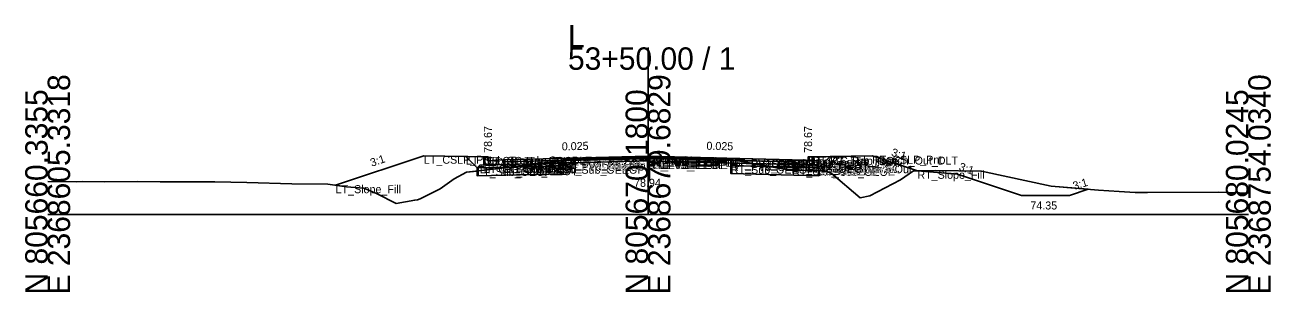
# Model space of a CAD drawing. Extents: x -26 to 8153, y -10 to 9520.
# Drawn here: x 4997.2 to 5152.8, y 1490.3 to 1523.6 of the extents above; entities that cross this region are included whole.
import ezdxf

# ---------------------------------------------------------------- set-up
doc = ezdxf.new("R2010")
doc.units = 0
for name, color, linetype in [('Exist CMT Pavement', 7, 'Continuous'), ('Exist Cross Section Cell', 7, 'Continuous'), ('Exist XS Center Line Elevation Label', 7, 'Continuous'), ('Exist XS Ground Line', 7, 'Continuous'), ('Prop CMT Conc Surface', 7, 'Continuous'), ('Prop CMT Concrete Structures', 7, 'Continuous'), ('Prop CMT Ditch DDE', 7, 'Continuous'), ('Prop CMT Pvmt Course 1', 7, 'Continuous'), ('Prop CMT Pvmt Course 1 CG', 7, 'Continuous'), ('Prop CMT Pvmt Course 1 Wedge', 7, 'Continuous'), ('Prop CMT Pvmt Course 2', 7, 'Continuous'), ('Prop CMT Pvmt Course 2 Wedge', 7, 'Continuous'), ('Prop CMT Pvmt Course 3', 7, 'Continuous'), ('Prop CMT Pvmt Course 3 Wedge', 7, 'Continuous'), ('Prop CMT Pvmt Surface', 7, 'Continuous'), ('Prop CMT Pvmt Wedge Surface 1', 7, 'Continuous'), ('Prop CMT Pvmt Wedge Surface 2', 7, 'Continuous'), ('Prop CMT Pvmt Wedge Surface 3', 7, 'Continuous'), ('Prop CMT Shallow Undercut', 7, 'Continuous'), ('Prop CMT Shallow Undercut Boundary', 7, 'Continuous'), ('Prop CMT Slope Grass', 7, 'Continuous'), ('Prop CMT Subgrade Earthwork', 7, 'Continuous'), ('Prop XS Earthwork Shape', 7, 'Continuous'), ('Prop XS Hydro Elevations', 7, 'Continuous'), ('Prop XS SE Text', 7, 'Continuous'), ('Prop XS Side Slope Text', 7, 'Continuous'), ('Prop XS Subgrade Earthwork', 7, 'Continuous'), ('Scratch_Level_2', 7, 'Continuous'), ('Scratch_Level_6', 7, 'Continuous')]:
    doc.layers.add(name, color=color, linetype=linetype)

msp = doc.modelspace()

# ---------------------------------------------------------------- linework, layer by layer
at = {"layer": 'Exist CMT Pavement'}
for p, q in [((5064.38, 1506.71), (5068.7, 1506.81)), ((5068.7, 1506.81), (5074.62, 1506.95)), ((5074.62, 1506.95), (5075, 1506.94)), ((5075, 1506.94), (5079.17, 1506.9)), ((5079.17, 1506.9), (5085.35, 1506.85))]:
    msp.add_line(p, q, dxfattribs=at)
at = {"layer": 'Exist Cross Section Cell'}
for p, q in [((5075, 1500), (5075, 1520.84)), ((5000, 1500), (5075, 1500)), ((5075, 1500), (5150, 1500))]:
    msp.add_line(p, q, dxfattribs=at)
at = {"layer": 'Exist XS Ground Line'}
for p, q in [((5053.82, 1505.42), (5064.38, 1506.71)), ((5064.38, 1506.71), (5068.7, 1506.81)), ((5068.7, 1506.81), (5074.62, 1506.95)), ((5074.62, 1506.95), (5075, 1506.94)), ((5075, 1506.94), (5079.17, 1506.9)), ((5079.17, 1506.9), (5085.35, 1506.85)), ((5085.35, 1506.85), (5092.61, 1505.55)), ((5092.61, 1505.55), (5096.75, 1505.42)), ((5108.15, 1505.43), (5110.96, 1505.47)), ((5110.96, 1505.47), (5116.66, 1505.38)), ((5000, 1504.12), (5003.58, 1504.08)), ((5003.58, 1504.08), (5004.37, 1504.11)), ((5004.37, 1504.11), (5007.14, 1504.07)), ((5007.14, 1504.07), (5011.17, 1504.12)), ((5011.17, 1504.12), (5014.06, 1504.08)), ((5014.06, 1504.08), (5018.13, 1504.08)), ((5018.13, 1504.08), (5020.88, 1504.04)), ((5020.88, 1504.04), (5024.9, 1503.96)), ((5024.9, 1503.96), (5030.49, 1503.82)), ((5049.02, 1503.18), (5050.79, 1504.43)), ((5050.79, 1504.43), (5052.34, 1505.27)), ((5052.34, 1505.27), (5053.82, 1505.42)), ((5096.75, 1505.42), (5097.36, 1505.34)), ((5097.36, 1505.34), (5097.87, 1505.16)), ((5097.87, 1505.16), (5101.49, 1502.08)), ((5102.71, 1502.31), (5106.53, 1504.29)), ((5106.53, 1504.29), (5108.15, 1505.43)), ((5116.66, 1505.38), (5125.35, 1503.51)), ((5030.49, 1503.82), (5034.99, 1503.79)), ((5034.99, 1503.79), (5037.34, 1503.44)), ((5037.34, 1503.44), (5039.48, 1503.29)), ((5039.48, 1503.29), (5041.06, 1502.62)), ((5041.06, 1502.62), (5043.53, 1501.36)), ((5046.53, 1501.96), (5049.02, 1503.18)), ((5125.35, 1503.51), (5131.27, 1503.02)), ((5131.27, 1503.02), (5133.87, 1502.84)), ((5133.87, 1502.84), (5135.86, 1502.74)), ((5135.86, 1502.74), (5137.39, 1502.72)), ((5137.39, 1502.72), (5146.22, 1502.76)), ((5146.22, 1502.76), (5148.91, 1502.67)), ((5148.91, 1502.67), (5150, 1502.63)), ((5043.53, 1501.36), (5045.85, 1501.78)), ((5045.85, 1501.78), (5046.22, 1501.8)), ((5046.22, 1501.8), (5046.53, 1501.96)), ((5101.49, 1502.08), (5102.71, 1502.31))]:
    msp.add_line(p, q, dxfattribs=at)
at = {"layer": 'Prop CMT Conc Surface'}
for points in [[(5055, 1506.67), (5055, 1507.17), (5054.5, 1507.17)], [(5095, 1506.67), (5095, 1507.17), (5095.5, 1507.17)], [(5057, 1506.8), (5055, 1506.67)], [(5093, 1506.8), (5095, 1506.67)]]:
    msp.add_lwpolyline(points, dxfattribs=at)
at = {"layer": 'Prop CMT Concrete Structures'}
for points in [[(5057, 1506.8), (5055, 1506.67), (5055, 1507.17), (5054.5, 1507.17)], [(5054.5, 1507.17), (5054.5, 1506.16), (5057, 1506.22)], [(5093, 1506.8), (5095, 1506.67), (5095, 1507.17), (5095.5, 1507.17)], [(5095.5, 1507.17), (5095.5, 1506.16), (5093, 1506.22)], [(5057, 1506.22), (5057, 1506.8)], [(5093, 1506.22), (5093, 1506.8)]]:
    msp.add_lwpolyline(points, dxfattribs=at)
at = {"layer": 'Prop CMT Ditch DDE'}
for p, q in [((5113.65, 1505.02), (5108.65, 1505.44)), ((5121.65, 1502.35), (5113.65, 1505.02)), ((5121.65, 1502.35), (5127.65, 1502.35)), ((5129.98, 1503.13), (5127.65, 1502.35))]:
    msp.add_line(p, q, dxfattribs=at)
at = {"layer": 'Prop CMT Pvmt Course 1'}
for points in [[(5075, 1507.25), (5057, 1506.8)], [(5064.38, 1506.86), (5075, 1507.13)], [(5075, 1507), (5075, 1507.25)], [(5075, 1507.25), (5093, 1506.8)], [(5075, 1507), (5075, 1507.25)], [(5075, 1507.13), (5075, 1507), (5075, 1507)], [(5085.35, 1506.87), (5075, 1507.13)], [(5075, 1507.13), (5075, 1507), (5075, 1507)], [(5057, 1506.8), (5057, 1506.55)], [(5057, 1506.55), (5064.38, 1506.74)], [(5064.38, 1506.74), (5064.38, 1506.86)], [(5085.35, 1506.74), (5085.35, 1506.87)], [(5093, 1506.55), (5085.35, 1506.74)], [(5093, 1506.8), (5093, 1506.55)]]:
    msp.add_lwpolyline(points, dxfattribs=at)
at = {"layer": 'Prop CMT Pvmt Course 1 CG'}
for points in [[(5057, 1506.22), (5054, 1506.14), (5053.66, 1505.8)], [(5053.66, 1505.8), (5057, 1505.89)], [(5057, 1505.89), (5057, 1506.22)], [(5093, 1506.22), (5096, 1506.14), (5096.34, 1505.8)], [(5093, 1505.89), (5093, 1506.22)], [(5096.34, 1505.8), (5093, 1505.89)]]:
    msp.add_lwpolyline(points, dxfattribs=at)
at = {"layer": 'Prop CMT Pvmt Course 1 Wedge'}
for points in [[(5075, 1507.13), (5064.38, 1506.86)], [(5075, 1507.13), (5085.35, 1506.87)]]:
    msp.add_lwpolyline(points, dxfattribs=at)
at = {"layer": 'Prop CMT Pvmt Course 2'}
for points in [[(5064.38, 1506.74), (5057, 1506.55)], [(5057, 1506.55), (5057, 1506.22)], [(5057, 1506.22), (5064.38, 1506.41)], [(5064.38, 1506.41), (5064.38, 1506.74)], [(5085.35, 1506.41), (5085.35, 1506.74)], [(5085.35, 1506.74), (5093, 1506.55)], [(5093, 1506.22), (5085.35, 1506.41)], [(5093, 1506.55), (5093, 1506.22)]]:
    msp.add_lwpolyline(points, dxfattribs=at)
at = {"layer": 'Prop CMT Pvmt Course 2 Wedge'}
for points in [[(5075, 1507), (5064.38, 1506.74)], [(5075, 1507), (5085.35, 1506.74)]]:
    msp.add_lwpolyline(points, dxfattribs=at)
at = {"layer": 'Prop CMT Pvmt Course 3'}
for points in [[(5064.38, 1506.41), (5057, 1506.22)], [(5057, 1506.22), (5057, 1505.89)], [(5057, 1505.89), (5064.38, 1506.07)], [(5064.38, 1506.07), (5064.38, 1506.41)], [(5085.35, 1506.41), (5093, 1506.22)], [(5085.35, 1506.08), (5085.35, 1506.41)], [(5093, 1505.89), (5085.35, 1506.08)], [(5093, 1506.22), (5093, 1505.89)]]:
    msp.add_lwpolyline(points, dxfattribs=at)
at = {"layer": 'Prop CMT Pvmt Course 3 Wedge'}
for points in [[(5075, 1506.67), (5064.38, 1506.41)], [(5075, 1506.67), (5085.35, 1506.41)]]:
    msp.add_lwpolyline(points, dxfattribs=at)
at = {"layer": 'Prop CMT Pvmt Surface'}
for points in [[(5075, 1507.25), (5057, 1506.8)], [(5075, 1507.25), (5093, 1506.8)]]:
    msp.add_lwpolyline(points, dxfattribs=at)
at = {"layer": 'Prop CMT Pvmt Wedge Surface 1'}
for points in [[(5075, 1507.13), (5064.38, 1506.86)], [(5075, 1507.13), (5085.35, 1506.87)], [(5057, 1506.55), (5057, 1506.8)], [(5064.38, 1506.74), (5057, 1506.55)], [(5064.38, 1506.86), (5064.38, 1506.74)], [(5085.35, 1506.87), (5085.35, 1506.74)], [(5085.35, 1506.74), (5093, 1506.55)], [(5093, 1506.55), (5093, 1506.8)]]:
    msp.add_lwpolyline(points, dxfattribs=at)
at = {"layer": 'Prop CMT Pvmt Wedge Surface 2'}
for points in [[(5075, 1507), (5057, 1506.55)], [(5075, 1507), (5093, 1506.55)], [(5057, 1506.55), (5057, 1506.8)], [(5093, 1506.55), (5093, 1506.8)]]:
    msp.add_lwpolyline(points, dxfattribs=at)
at = {"layer": 'Prop CMT Pvmt Wedge Surface 3'}
for points in [[(5057, 1506.22), (5057, 1506.8)], [(5075, 1506.67), (5057, 1506.22)], [(5075, 1506.67), (5093, 1506.22)], [(5093, 1506.22), (5093, 1506.8)]]:
    msp.add_lwpolyline(points, dxfattribs=at)
at = {"layer": 'Prop CMT Shallow Undercut'}
for points in [[(5053.82, 1505.42), (5057.82, 1505.91), (5064.38, 1506.07), (5064.38, 1505.07), (5053.66, 1504.8), (5053.66, 1505.4)], [(5090.35, 1505.95), (5092.61, 1505.55), (5096.34, 1505.43), (5096.34, 1504.8), (5085.35, 1505.08), (5085.35, 1506.08)]]:
    msp.add_lwpolyline(points, close=True, dxfattribs=at)
at = {"layer": 'Prop CMT Shallow Undercut Boundary'}
for p, q in [((5053.66, 1505.8), (5053.66, 1504.8)), ((5064.38, 1506.07), (5064.38, 1505.07)), ((5085.35, 1506.08), (5085.35, 1505.08)), ((5096.34, 1505.8), (5096.34, 1504.8)), ((5053.66, 1504.8), (5064.38, 1505.07)), ((5096.34, 1504.8), (5085.35, 1505.08))]:
    msp.add_line(p, q, dxfattribs=at)
at = {"layer": 'Prop CMT Slope Grass'}
for points in [[(5054.5, 1507.17), (5047, 1507.32), (5035.97, 1503.64)], [(5095.5, 1507.17), (5103, 1507.32), (5108.65, 1505.44)]]:
    msp.add_lwpolyline(points, dxfattribs=at)
at = {"layer": 'Prop CMT Subgrade Earthwork'}
for points in [[(5057, 1505.89), (5053.66, 1505.8), (5052.25, 1507.22)], [(5093, 1505.89), (5096.34, 1505.8), (5097.75, 1507.22)], [(5064.38, 1506.07), (5057, 1505.89)], [(5064.38, 1506.07), (5064.4, 1506.71)], [(5085.35, 1506.08), (5085.33, 1506.85)], [(5085.35, 1506.08), (5093, 1505.89)]]:
    msp.add_lwpolyline(points, dxfattribs=at)
at = {"layer": 'Prop XS Earthwork Shape'}
for p, q in [((5110.96, 1505.47), (5108.65, 1505.44)), ((5116.66, 1505.38), (5110.96, 1505.47)), ((5108.65, 1505.44), (5113.65, 1505.02)), ((5113.65, 1505.02), (5121.65, 1502.35)), ((5125.35, 1503.51), (5116.66, 1505.38)), ((5121.65, 1502.35), (5127.65, 1502.35)), ((5129.98, 1503.13), (5125.35, 1503.51)), ((5127.65, 1502.35), (5129.98, 1503.13))]:
    msp.add_line(p, q, dxfattribs=at)
for points in [[(5050.79, 1504.43), (5052.34, 1505.27), (5053.66, 1505.4), (5053.66, 1505.8), (5052.25, 1507.22), (5047, 1507.32), (5035.97, 1503.64), (5037.34, 1503.44), (5039.48, 1503.29), (5041.06, 1502.62), (5043.53, 1501.36), (5045.85, 1501.78), (5046.22, 1501.8), (5046.53, 1501.96), (5049.02, 1503.18)], [(5101.49, 1502.08), (5102.71, 1502.31), (5106.53, 1504.29), (5108.15, 1505.43), (5108.65, 1505.44), (5103, 1507.32), (5097.75, 1507.22), (5096.34, 1505.8), (5096.34, 1505.43), (5096.75, 1505.42), (5097.36, 1505.34), (5097.87, 1505.16)], [(5053.66, 1505.4), (5053.66, 1504.8), (5064.38, 1505.07), (5064.38, 1506.07), (5057.82, 1505.91), (5053.82, 1505.42)], [(5053.66, 1505.8), (5053.66, 1505.4), (5053.82, 1505.42), (5057.82, 1505.91), (5057, 1505.89)], [(5057.82, 1505.91), (5064.38, 1506.71), (5064.4, 1506.71), (5064.38, 1506.07)], [(5085.33, 1506.85), (5085.35, 1506.85), (5090.35, 1505.95), (5085.35, 1506.08)], [(5096.34, 1505.43), (5096.34, 1504.8), (5085.35, 1505.08), (5085.35, 1506.08), (5090.35, 1505.95), (5092.61, 1505.55)], [(5090.35, 1505.95), (5092.61, 1505.55), (5096.34, 1505.43), (5096.34, 1505.8), (5093, 1505.89)]]:
    msp.add_lwpolyline(points, close=True, dxfattribs=at)
at = {"layer": 'Prop XS Subgrade Earthwork'}
for p, q in [((5053.66, 1505.8), (5064.38, 1506.07)), ((5085.35, 1506.08), (5096.34, 1505.8))]:
    msp.add_line(p, q, dxfattribs=at)
at = {"layer": 'Scratch_Level_6'}
for points in [[(5053.82, 1505.42), (5057.82, 1505.91), (5064.38, 1506.07), (5064.38, 1505.07), (5053.66, 1504.8), (5053.66, 1505.4)], [(5090.35, 1505.95), (5092.61, 1505.55), (5096.34, 1505.43), (5096.34, 1504.8), (5085.35, 1505.08), (5085.35, 1506.08)]]:
    msp.add_lwpolyline(points, close=True, dxfattribs=at)

# ---------------------------------------------------------------- texts
at = {"layer": 'Exist Cross Section Cell'}
for s, p in [('L', (5065, 1520.84)), ('53+50.00 / 1', (5065, 1518.04))]:
    msp.add_text(s, height=2.8, dxfattribs=at).set_placement(p)
for s, p in [('E 2368605.3318', (5002.8, 1490)), ('E 2368679.6829', (5077.8, 1490)), ('E 2368754.0340', (5152.8, 1490)), ('N 805660.3355', (5000, 1490)), ('N 805670.1800', (5075, 1490)), ('N 805680.0245', (5150, 1490))]:
    msp.add_text(s, height=2.8, rotation=90, dxfattribs=at).set_placement(p)
at = {"layer": 'Exist XS Center Line Elevation Label'}
msp.add_text('78.94', height=1, dxfattribs=at).set_placement((5073.26, 1503.44))
at = {"layer": 'Prop XS Hydro Elevations'}
for p in [(5055.5, 1507.67), (5095.5, 1507.67)]:
    msp.add_text('78.67', height=1, rotation=90, dxfattribs=at).set_placement(p)
at = {"layer": 'Prop XS SE Text'}
for rotation, p in [(1.4321, (5064.24, 1507.98)), (358.5679, (5082.29, 1508.07))]:
    msp.add_text('0.025', height=1, rotation=rotation, dxfattribs=at).set_placement(p)
at = {"layer": 'Prop XS Side Slope Text'}
for rotation, p in [(18.4349, (5040.49, 1505.94)), (341.5651, (5105.31, 1507.34)), (340.5375, (5113.75, 1505.56)), (16.5748, (5128.24, 1503.05))]:
    msp.add_text('3:1', height=1, rotation=rotation, dxfattribs=at).set_placement(p)
msp.add_text('74.35', height=1, dxfattribs=at).set_placement((5122.77, 1500.61))
at = {"layer": 'Scratch_Level_2'}
for s, p in [('LT_CSLP_Pnt', (5047, 1506.32)), ('LT_Sub_Trench_Out_DLT', (5052.25, 1506.22)), ('LT_CG_Top_BOC', (5054.5, 1506.17)), ('LT_CG_Top_Face', (5055, 1506.17)), ('PV1_PGL', (5075, 1506.25)), ('RT_PV1_IEEOP', (5075, 1506.13)), ('LT_PV1_IEEOP', (5075, 1506.13)), ('RT_PV2_IEEOP', (5075, 1506)), ('LT_PV2_IEEOP', (5075, 1506)), ('PV2_PGL', (5075, 1506)), ('RT_CG_Top_Face', (5095, 1506.17)), ('RT_CG_Top_BOC', (5095.5, 1506.17)), ('RT_Sub_Trench_Out_DLT', (5097.75, 1506.22)), ('RT_CSLP_Pnt', (5103, 1506.32)), ('LT_Sub_OEOP', (5053.66, 1504.8)), ('LT_CG1_Shelf_Out', (5054, 1505.14)), ('LT_CG_Bot_BOC', (5054.5, 1505.16)), ('LT_CG_Top_Gut', (5055, 1505.67)), ('LT_PV1_OEOT', (5057, 1505.8)), ('LT_PV2_OEOT', (5057, 1505.55)), ('LT_PV3_OEOT', (5057, 1505.22)), ('LT_CG_Bot_IE', (5057, 1505.22)), ('LT_Sub_OEOT', (5057, 1504.89)), ('LT_PV1_OEEOP', (5064.38, 1505.86)), ('LT_PV2_OEEOP', (5064.38, 1505.74)), ('LT_PV_OEEOP_EG', (5064.38, 1505.71)), ('LT_PV3_OEEOP', (5064.38, 1505.41)), ('LT_Sub_OEEOP', (5064.38, 1505.07)), ('LT_PV_Sub_Tie_Out', (5064.4, 1505.71)), ('RT_PV_IEEOP_EG', (5075, 1505.94)), ('LT_PV_IEEOP_EG', (5075, 1505.94)), ('RT_PV3_IEEOP', (5075, 1505.67)), ('LT_PV3_IEEOP', (5075, 1505.67)), ('RT_PV_Sub_Tie_Out', (5085.33, 1505.85)), ('RT_PV1_OEEOP', (5085.35, 1505.87)), ('RT_PV_OEEOP_EG', (5085.35, 1505.85)), ('RT_PV2_OEEOP', (5085.35, 1505.74)), ('RT_PV3_OEEOP', (5085.35, 1505.41)), ('RT_Sub_OEEOP', (5085.35, 1505.08)), ('RT_PV1_OEOT', (5093, 1505.8)), ('RT_PV2_OEOT', (5093, 1505.55)), ('RT_PV3_OEOT', (5093, 1505.22)), ('RT_CG_Bot_IE', (5093, 1505.22)), ('RT_Sub_OEOT', (5093, 1504.89)), ('RT_CG_Top_Gut', (5095, 1505.67)), ('RT_CG_Bot_BOC', (5095.5, 1505.16)), ('RT_CG1_Shelf_Out', (5096, 1505.14)), ('RT_Sub_OEOP', (5096.34, 1504.8)), ('RT_Slope_Fill', (5108.65, 1504.44)), ('LT_Slope_Fill', (5035.97, 1502.64))]:
    msp.add_text(s, height=1, dxfattribs=at).set_placement(p)

doc.saveas('drawing.dxf')
